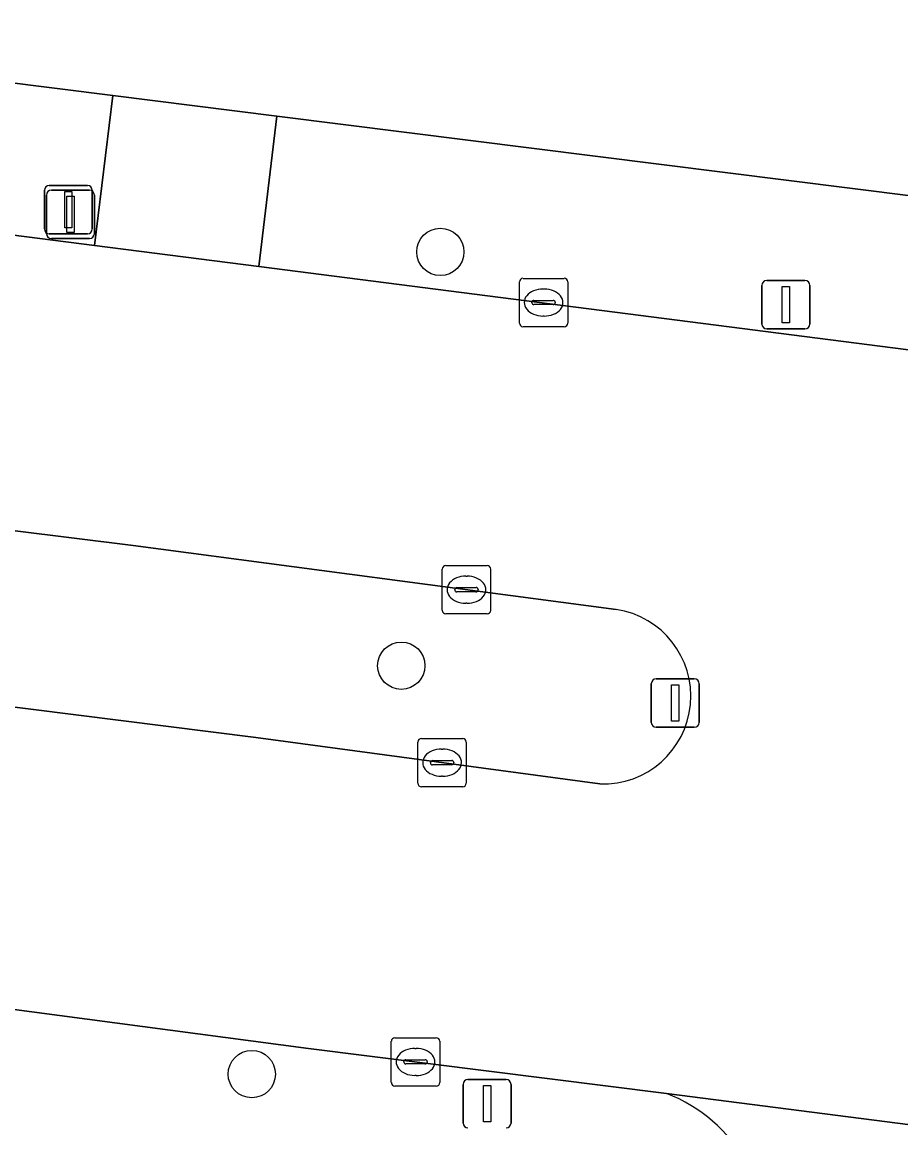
# Model space of a CAD drawing. Extents: x 161258 to 161838, y 380833 to 381727.
# Drawn here: x 161644.61 to 161662.78, y 381337.3 to 381360.15 of the extents above; entities that cross this region are included whole.
import ezdxf

# ---------------------------------------------------------------- set-up
doc = ezdxf.new("R2010")
doc.units = 0
for name, color, linetype in [('IMGEO_Berm_groen', 7, 'Continuous'), ('IMGEO_Boom', 7, 'Continuous'), ('IMGEO_Erf', 7, 'Continuous'), ('IMGEO_Kolk', 7, 'Continuous'), ('IMGEO_Lichtmast', 7, 'Continuous'), ('IMGEO_Rijbaan_lokaal_open', 7, 'Continuous'), ('IMGEO_Verkeersbordpaal', 7, 'Continuous'), ('IMGEO_Voetpad_open', 7, 'Continuous')]:
    doc.layers.add(name, color=color, linetype=linetype)

msp = doc.modelspace()

# ---------------------------------------------------------------- linework, layer by layer
at = {"layer": 'IMGEO_Berm_groen'}
for points in [[(161646.91, 381349.34), (161639.527, 381350.255), (161637.014, 381350.566), (161634.529, 381350.905), (161631.567, 381351.313)], [(161656.896, 381348.015), (161646.91, 381349.34)], [(161630.963, 381347.725), (161638.326, 381346.769), (161649.441, 381345.366), (161656.561, 381344.409)]]:
    msp.add_lwpolyline(points, dxfattribs=at)
msp.add_arc((161656.625, 381346.222), 1.814, 267.9773, 81.4076, dxfattribs=at)
at = {"layer": 'IMGEO_Boom'}
for centre in [(161653.259, 381355.406), (161652.452, 381346.853), (161649.361, 381338.412)]:
    msp.add_circle(centre, 0.489, dxfattribs=at)
at = {"layer": 'IMGEO_Erf'}
msp.add_lwpolyline([(161632.557, 381433.385), (161638.239, 381417.444), (161637.547, 381412.742), (161634.273, 381385.117), (161633.778, 381381.183), (161631.183, 381360.562), (161646.49, 381358.638), (161649.876, 381358.212), (161669.686, 381355.721)], dxfattribs=at)
at = {"layer": 'IMGEO_Kolk'}
for p, q in [((161654.894, 381353.933), (161654.894, 381354.785)), ((161654.969, 381354.859), (161655.821, 381354.859)), ((161655.895, 381354.785), (161655.895, 381353.933)), ((161655.382, 381354.639), (161655.407, 381354.639)), ((161655.153, 381354.353), (161655.153, 381354.365)), ((161655.591, 381354.316), (161655.193, 381354.316)), ((161655.196, 381354.402), (161655.594, 381354.402)), ((161655.637, 381354.365), (161655.637, 381354.353)), ((161655.405, 381354.079), (161655.38, 381354.079)), ((161655.821, 381353.859), (161654.969, 381353.859)), ((161653.299, 381347.998), (161653.299, 381348.85)), ((161653.374, 381348.924), (161654.226, 381348.924)), ((161654.3, 381348.85), (161654.3, 381347.998)), ((161653.787, 381348.704), (161653.812, 381348.704)), ((161653.558, 381348.418), (161653.558, 381348.43)), ((161653.996, 381348.381), (161653.598, 381348.381)), ((161653.601, 381348.467), (161653.999, 381348.467)), ((161654.042, 381348.43), (161654.042, 381348.418)), ((161653.81, 381348.144), (161653.785, 381348.144)), ((161654.226, 381347.924), (161653.374, 381347.924)), ((161652.795, 381344.423), (161652.795, 381345.275)), ((161652.87, 381345.349), (161653.722, 381345.349)), ((161653.796, 381345.275), (161653.796, 381344.423)), ((161653.283, 381345.129), (161653.308, 381345.129)), ((161653.054, 381344.843), (161653.054, 381344.855)), ((161653.492, 381344.806), (161653.094, 381344.806)), ((161653.097, 381344.892), (161653.495, 381344.892)), ((161653.538, 381344.855), (161653.538, 381344.843)), ((161653.306, 381344.569), (161653.281, 381344.569)), ((161653.722, 381344.349), (161652.87, 381344.349)), ((161652.246, 381338.238), (161652.246, 381339.09)), ((161652.321, 381339.164), (161653.173, 381339.164)), ((161653.247, 381339.09), (161653.247, 381338.238)), ((161652.734, 381338.944), (161652.759, 381338.944)), ((161652.505, 381338.658), (161652.505, 381338.67)), ((161652.943, 381338.621), (161652.545, 381338.621)), ((161652.548, 381338.707), (161652.946, 381338.707)), ((161652.989, 381338.67), (161652.989, 381338.658)), ((161652.757, 381338.384), (161652.732, 381338.384)), ((161653.173, 381338.164), (161652.321, 381338.164))]:
    msp.add_line(p, q, dxfattribs=at)
for points in [[(161654.894, 381353.933), (161654.894, 381354.785)], [(161654.969, 381354.859), (161655.821, 381354.859)], [(161655.895, 381354.785), (161655.895, 381353.933)], [(161655.821, 381353.859), (161654.969, 381353.859)], [(161653.299, 381347.998), (161653.299, 381348.85)], [(161653.374, 381348.924), (161654.226, 381348.924)], [(161654.3, 381348.85), (161654.3, 381347.998)], [(161654.226, 381347.924), (161653.374, 381347.924)], [(161652.795, 381344.423), (161652.795, 381345.275)], [(161652.87, 381345.349), (161653.722, 381345.349)], [(161653.796, 381345.275), (161653.796, 381344.423)], [(161653.722, 381344.349), (161652.87, 381344.349)], [(161652.246, 381338.238), (161652.246, 381339.09)], [(161652.321, 381339.164), (161653.173, 381339.164)], [(161653.247, 381339.09), (161653.247, 381338.238)], [(161653.173, 381338.164), (161652.321, 381338.164)]]:
    msp.add_lwpolyline(points, dxfattribs=at)
for centre, radius, start, end in [((161654.971, 381354.783), 0.0765, 91.552, 178.448), ((161654.971, 381354.783), 0.0765, 91.552, 178.448), ((161655.819, 381354.783), 0.0765, 1.552, 88.448), ((161655.819, 381354.783), 0.0765, 1.552, 88.448), ((161655.193, 381354.362), 0.0403, 85.8775, 175.7526), ((161655.19, 381354.352), 0.0366, 178.938, 274.7102), ((161655.594, 381354.359), 0.043, 264.8664, 352.4533), ((161655.598, 381354.364), 0.0386, 1.7309, 96.639), ((161654.971, 381353.935), 0.0765, 181.552, 268.448), ((161654.971, 381353.935), 0.0765, 181.552, 268.448), ((161655.819, 381353.935), 0.0765, 271.552, 358.448), ((161655.819, 381353.935), 0.0765, 271.552, 358.448), ((161653.376, 381348.848), 0.0765, 91.552, 178.448), ((161653.376, 381348.848), 0.0765, 91.552, 178.448), ((161654.224, 381348.848), 0.0765, 1.552, 88.448), ((161654.224, 381348.848), 0.0765, 1.552, 88.448), ((161653.598, 381348.427), 0.0403, 85.8775, 175.7526), ((161653.595, 381348.417), 0.0366, 178.938, 274.7102), ((161653.999, 381348.424), 0.043, 264.8664, 352.4533), ((161654.003, 381348.429), 0.0386, 1.7309, 96.639), ((161653.376, 381348), 0.0765, 181.552, 268.448), ((161653.376, 381348), 0.0765, 181.552, 268.448), ((161654.224, 381348), 0.0765, 271.552, 358.448), ((161654.224, 381348), 0.0765, 271.552, 358.448), ((161652.872, 381345.273), 0.0765, 91.552, 178.448), ((161652.872, 381345.273), 0.0765, 91.552, 178.448), ((161653.72, 381345.273), 0.0765, 1.552, 88.448), ((161653.72, 381345.273), 0.0765, 1.552, 88.448), ((161653.094, 381344.852), 0.0403, 85.8775, 175.7526), ((161653.091, 381344.842), 0.0366, 178.938, 274.7102), ((161653.495, 381344.849), 0.043, 264.8664, 352.4533), ((161653.499, 381344.854), 0.0386, 1.7309, 96.639), ((161652.872, 381344.425), 0.0765, 181.552, 268.448), ((161652.872, 381344.425), 0.0765, 181.552, 268.448), ((161653.72, 381344.425), 0.0765, 271.552, 358.448), ((161653.72, 381344.425), 0.0765, 271.552, 358.448), ((161652.323, 381339.088), 0.0765, 91.552, 178.448), ((161652.323, 381339.088), 0.0765, 91.552, 178.448), ((161653.171, 381339.088), 0.0765, 1.552, 88.448), ((161653.171, 381339.088), 0.0765, 1.552, 88.448), ((161652.545, 381338.667), 0.0403, 85.8775, 175.7526), ((161652.542, 381338.657), 0.0366, 178.938, 274.7102), ((161652.946, 381338.664), 0.043, 264.8664, 352.4533), ((161652.95, 381338.669), 0.0386, 1.7309, 96.639), ((161652.323, 381338.24), 0.0765, 181.552, 268.448), ((161652.323, 381338.24), 0.0765, 181.552, 268.448), ((161653.171, 381338.24), 0.0765, 271.552, 358.448), ((161653.171, 381338.24), 0.0765, 271.552, 358.448)]:
    msp.add_arc(centre, radius, start, end, dxfattribs=at)
for centre, major_axis, ratio, start_param, end_param in [((161655.381, 381354.359), (-0.387, 0.002), 0.722429, 4.712389, 7.853982), ((161655.406, 381354.359), (-0.39, 0.002), 0.717154, 1.570796, 4.712389), ((161653.786, 381348.424), (-0.387, 0.002), 0.722429, 4.712389, 7.853982), ((161653.811, 381348.424), (-0.39, 0.002), 0.717154, 1.570796, 4.712389), ((161653.282, 381344.849), (-0.387, 0.002), 0.722429, 4.712389, 7.853982), ((161653.307, 381344.849), (-0.39, 0.002), 0.717154, 1.570796, 4.712389), ((161652.733, 381338.664), (-0.387, 0.002), 0.722429, 4.712389, 7.853982), ((161652.758, 381338.664), (-0.39, 0.002), 0.717154, 1.570796, 4.712389)]:
    msp.add_ellipse(centre, major_axis=major_axis, ratio=ratio, start_param=start_param, end_param=end_param, dxfattribs=at)
at = {"layer": 'IMGEO_Lichtmast'}
for p, q in [((161645.072, 381355.88), (161645.072, 381356.68)), ((161645.072, 381356.68), (161645.072, 381355.88)), ((161645.115, 381355.78), (161645.115, 381356.58)), ((161645.115, 381356.58), (161645.115, 381355.78)), ((161645.172, 381356.78), (161645.962, 381356.78)), ((161645.962, 381356.78), (161645.172, 381356.78)), ((161645.215, 381356.68), (161646.005, 381356.68)), ((161646.005, 381356.68), (161645.215, 381356.68)), ((161646.062, 381356.68), (161646.062, 381355.88)), ((161646.062, 381355.88), (161646.062, 381356.68)), ((161646.105, 381356.58), (161646.105, 381355.78)), ((161646.105, 381355.78), (161646.105, 381356.58)), ((161645.962, 381355.78), (161645.172, 381355.78)), ((161645.172, 381355.78), (161645.962, 381355.78)), ((161646.005, 381355.68), (161645.215, 381355.68)), ((161645.215, 381355.68), (161646.005, 381355.68)), ((161660.01, 381354.814), (161660.8, 381354.814)), ((161660.8, 381354.814), (161660.01, 381354.814)), ((161659.91, 381353.914), (161659.91, 381354.714)), ((161659.91, 381354.714), (161659.91, 381353.914)), ((161660.9, 381354.714), (161660.9, 381353.914)), ((161660.9, 381353.914), (161660.9, 381354.714)), ((161660.8, 381353.814), (161660.01, 381353.814)), ((161660.01, 381353.814), (161660.8, 381353.814)), ((161653.831, 381338.3), (161654.621, 381338.3)), ((161654.621, 381338.3), (161653.831, 381338.3)), ((161653.731, 381337.4), (161653.731, 381338.2)), ((161653.731, 381338.2), (161653.731, 381337.4)), ((161654.721, 381338.2), (161654.721, 381337.4)), ((161654.721, 381337.4), (161654.721, 381338.2))]:
    msp.add_line(p, q, dxfattribs=at)
for points in [[(161645.492, 381356.655), (161645.642, 381356.655), (161645.642, 381355.905), (161645.492, 381355.905), (161645.492, 381356.655)], [(161645.535, 381356.555), (161645.685, 381356.555), (161645.685, 381355.805), (161645.535, 381355.805), (161645.535, 381356.555)], [(161660.33, 381354.689), (161660.48, 381354.689), (161660.48, 381353.939), (161660.33, 381353.939), (161660.33, 381354.689)], [(161654.151, 381338.175), (161654.301, 381338.175), (161654.301, 381337.425), (161654.151, 381337.425), (161654.151, 381338.175)]]:
    msp.add_lwpolyline(points, dxfattribs=at)
for centre, start, end in [((161645.172, 381356.68), 90, 180), ((161645.172, 381356.68), 90, 180), ((161645.215, 381356.58), 90, 180), ((161645.215, 381356.58), 90, 180), ((161645.962, 381356.68), 0, 90), ((161645.962, 381356.68), 360, 90), ((161646.005, 381356.58), 0, 90), ((161646.005, 381356.58), 360, 90), ((161645.172, 381355.88), 180, 270), ((161645.172, 381355.88), 180, 270), ((161645.962, 381355.88), 270, 0), ((161645.962, 381355.88), 270, 0), ((161645.215, 381355.78), 180, 270), ((161645.215, 381355.78), 180, 270), ((161646.005, 381355.78), 270, 0), ((161646.005, 381355.78), 270, 0), ((161660.01, 381354.714), 90, 180), ((161660.01, 381354.714), 90, 180), ((161660.8, 381354.714), 0, 90), ((161660.8, 381354.714), 360, 90), ((161660.01, 381353.914), 180, 270), ((161660.01, 381353.914), 180, 270), ((161660.8, 381353.914), 270, 0), ((161660.8, 381353.914), 270, 0), ((161653.831, 381338.2), 90, 180), ((161653.831, 381338.2), 90, 180), ((161654.621, 381338.2), 0, 90), ((161654.621, 381338.2), 360, 90), ((161653.831, 381337.4), 180, 270), ((161653.831, 381337.4), 180, 270), ((161654.621, 381337.4), 270, 0), ((161654.621, 381337.4), 270, 0)]:
    msp.add_arc(centre, 0.1, start, end, dxfattribs=at)
at = {"layer": 'IMGEO_Rijbaan_lokaal_open'}
msp.add_lwpolyline([(161631.183, 381360.562), (161628.33, 381360.863), (161626.762, 381361.028), (161623.507, 381361.52), (161619.194, 381362.168), (161601.597, 381364.408), (161602.107, 381361.121), (161619.999, 381358.857), (161629.727, 381357.627), (161633.186, 381357.189), (161635.335, 381356.92), (161640.396, 381356.267), (161646.108, 381355.537), (161646.49, 381358.638)], close=True, dxfattribs=at)
for points in [[(161672.903, 381346.109), (161688.874, 381344.034), (161690.292, 381343.852), (161691.062, 381349.816), (161689.165, 381350.059), (161685.382, 381350.543), (161676.146, 381351.726), (161669.284, 381352.605), (161667.128, 381352.881), (161663.154, 381353.357), (161649.504, 381355.102), (161646.108, 381355.537), (161640.396, 381356.267), (161639.527, 381350.255), (161646.91, 381349.34), (161656.896, 381348.015)], [(161615.494, 381349.658), (161611.074, 381350.179), (161610.322, 381344.022), (161617.366, 381343.162), (161619.037, 381342.946), (161619.159, 381342.93), (161622.743, 381342.5), (161629.126, 381341.734), (161631.389, 381341.442), (161638.808, 381340.484), (161640.8, 381340.227), (161650.536, 381338.943), (161657.935, 381338.014), (161669.261, 381336.557), (161669.258, 381336.54), (161674.844, 381335.829), (161675.625, 381341.974), (161671.878, 381342.439)], [(161649.441, 381345.366), (161638.326, 381346.769), (161630.963, 381347.725)], [(161656.561, 381344.409), (161649.441, 381345.366)], [(161669.258, 381336.54), (161669.261, 381336.557), (161657.935, 381338.014)]]:
    msp.add_lwpolyline(points, dxfattribs=at)
for centre, radius, start, end in [((161656.625, 381346.222), 1.814, 267.9773, 81.4076), ((161656.76, 381334.983), 3.251, 350.9695, 68.8021)]:
    msp.add_arc(centre, radius, start, end, dxfattribs=at)
at = {"layer": 'IMGEO_Verkeersbordpaal'}
for p, q in [((161657.722, 381346.58), (161658.512, 381346.58)), ((161658.512, 381346.58), (161657.722, 381346.58)), ((161657.622, 381345.68), (161657.622, 381346.48)), ((161657.622, 381346.48), (161657.622, 381345.68)), ((161658.612, 381346.48), (161658.612, 381345.68)), ((161658.612, 381345.68), (161658.612, 381346.48)), ((161658.512, 381345.58), (161657.722, 381345.58)), ((161657.722, 381345.58), (161658.512, 381345.58))]:
    msp.add_line(p, q, dxfattribs=at)
msp.add_lwpolyline([(161658.042, 381346.455), (161658.192, 381346.455), (161658.192, 381345.705), (161658.042, 381345.705), (161658.042, 381346.455)], dxfattribs=at)
for centre, start, end in [((161657.722, 381346.48), 90, 180), ((161657.722, 381346.48), 90, 180), ((161658.512, 381346.48), 0, 90), ((161658.512, 381346.48), 360, 90), ((161657.722, 381345.68), 180, 270), ((161657.722, 381345.68), 180, 270), ((161658.512, 381345.68), 270, 0), ((161658.512, 381345.68), 270, 0)]:
    msp.add_arc(centre, 0.1, start, end, dxfattribs=at)
at = {"layer": 'IMGEO_Voetpad_open'}
for points in [[(161649.876, 381358.212), (161646.49, 381358.638), (161646.108, 381355.537), (161649.504, 381355.102)], [(161669.686, 381355.721), (161649.876, 381358.212), (161649.504, 381355.102), (161663.154, 381353.357), (161667.128, 381352.881), (161669.284, 381352.605)]]:
    msp.add_lwpolyline(points, close=True, dxfattribs=at)
msp.add_lwpolyline([(161657.935, 381338.014), (161650.536, 381338.943), (161640.8, 381340.227), (161638.808, 381340.484), (161638.457, 381337.583), (161656.956, 381335.212), (161654.173, 381313.208), (161657.217, 381312.776), (161658.036, 381319.535), (161659.281, 381328.911), (161659.97, 381334.473)], dxfattribs=at)
msp.add_arc((161656.76, 381334.983), 3.251, 350.9695, 68.8021, dxfattribs=at)

doc.saveas('drawing.dxf')
